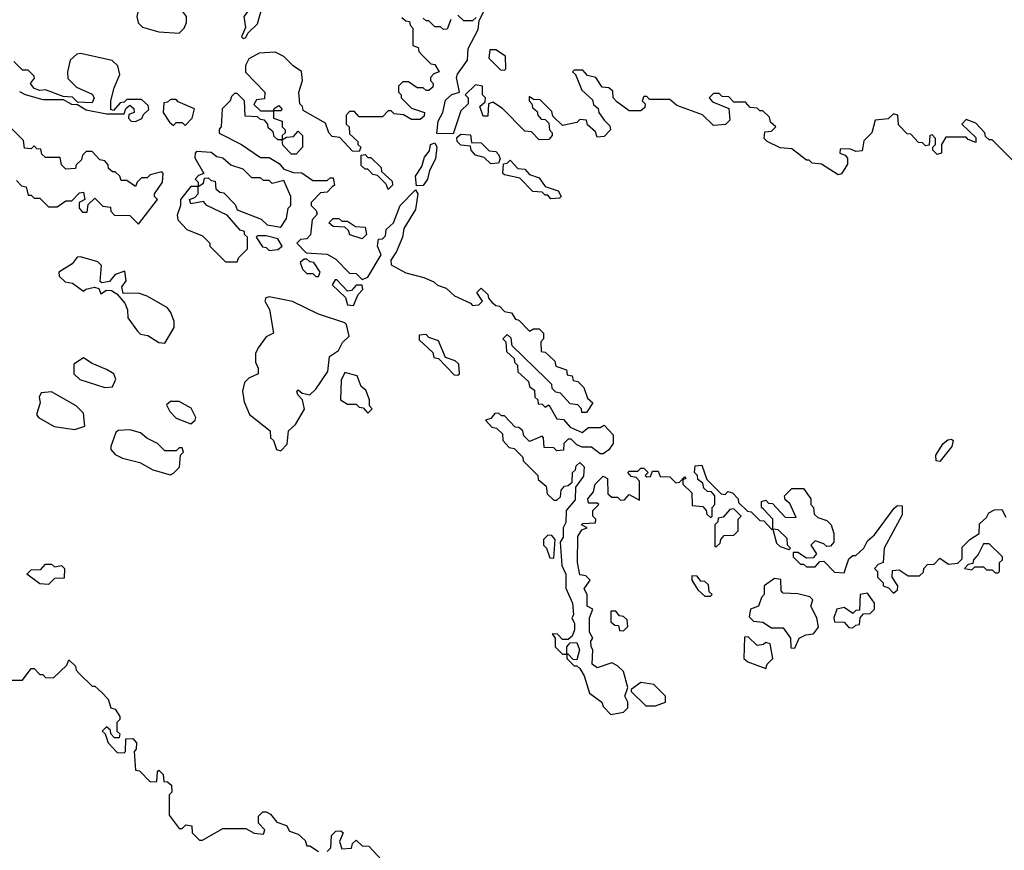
# Model space of a CAD drawing. Extents: x 2737310 to 2869991, y 870230 to 1012730.
# Tile 433 of 479: x 2824406 to 2827797, y 923315 to 926174. Entities that reach past the tile are written whole.
import ezdxf

# ---------------------------------------------------------------- set-up
doc = ezdxf.new("R2010")
doc.units = 0

msp = doc.modelspace()

# ---------------------------------------------------------------- linework, layer by layer
at = {"layer": '0CON02XD'}
for points in [[(2825175, 926110), (2825185, 926112.5), (2825191.7, 926128.3), (2825225, 926160), (2825242.5, 926225), (2825258.8, 926241.2), (2825262.5, 926255), (2825253.3, 926273.3), (2825245, 926277.5), (2825215, 926280), (2825190, 926265), (2825200, 926215), (2825177.5, 926185), (2825183, 926147), (2825170, 926115), (2825175, 926110)], [(2827825, 925690), (2827755, 925760), (2827745, 925760), (2827731.7, 925771.7), (2827730, 925785), (2827698.3, 925818.3), (2827665, 925830), (2827650, 925815), (2827698.3, 925768.3), (2827698.3, 925751.7), (2827671.7, 925761.7), (2827665, 925770), (2827595, 925770), (2827580, 925745), (2827580, 925715), (2827565, 925710), (2827550, 925725), (2827550, 925735), (2827560, 925745), (2827560, 925765), (2827548.3, 925778.3), (2827540, 925775), (2827538.3, 925741.7), (2827525, 925740), (2827515, 925750), (2827501.7, 925751.7), (2827475, 925780), (2827461.7, 925781.7), (2827431.7, 925811.7), (2827430, 925845), (2827415, 925850), (2827397, 925833), (2827351.7, 925828.3), (2827340, 925785), (2827313, 925757), (2827307, 925723), (2827285, 925720), (2827265, 925730), (2827231.7, 925728.3), (2827230, 925715), (2827248.3, 925708.3), (2827257, 925697), (2827257, 925677), (2827236.4, 925643.6), (2827225, 925640), (2827167, 925677), (2827135, 925680), (2827125, 925690), (2827115, 925690), (2827065, 925730), (2827025, 925732.5), (2826980, 925755), (2826970, 925765), (2826971.7, 925788.3), (2826995, 925790), (2827010, 925805), (2826991.7, 925821.7), (2826988.3, 925838.3), (2826965, 925860), (2826955, 925860), (2826945, 925870), (2826921.7, 925871.7), (2826905, 925890), (2826865, 925890), (2826848.3, 925908.3), (2826825, 925910), (2826815, 925920), (2826795, 925920), (2826780, 925905), (2826791.7, 925891.7), (2826848.3, 925868.3), (2826851.7, 925828.3), (2826837, 925813), (2826795, 925810), (2826757, 925847), (2826668.3, 925878.3), (2826645, 925900), (2826575, 925900), (2826565, 925910), (2826555, 925910), (2826550, 925895), (2826560, 925885), (2826558.3, 925871.7), (2826545, 925860), (2826505, 925860), (2826461.7, 925891.7), (2826450, 925905), (2826448.3, 925928.3), (2826435, 925940), (2826411.7, 925941.7), (2826390, 925975), (2826361.7, 925981.7), (2826345, 926000), (2826315, 926000), (2826310, 925995), (2826320, 925985), (2826341.7, 925931.7), (2826378.3, 925898.3), (2826381.7, 925881.7), (2826398.3, 925868.3), (2826400, 925855), (2826418.3, 925828.3), (2826438.3, 925808.3), (2826440, 925795), (2826418.3, 925771.7), (2826395, 925770), (2826388.3, 925788.3), (2826361.7, 925811.7), (2826358.3, 925828.3), (2826335, 925830), (2826325, 925820), (2826275, 925810), (2826241.7, 925841.7), (2826238.3, 925858.3), (2826198.3, 925898.3), (2826175, 925900), (2826160, 925910), (2826160, 925895), (2826170, 925885), (2826171.7, 925871.7), (2826188.3, 925858.3), (2826190, 925845), (2826201.7, 925831.7), (2826215, 925830), (2826228.3, 925818.3), (2826230, 925795), (2826240, 925785), (2826240, 925775), (2826228.3, 925761.7), (2826195, 925760), (2826168.3, 925788.3), (2826145, 925790), (2826068.3, 925868.3), (2826035, 925890), (2826020, 925885), (2826018.3, 925841.7), (2826001.7, 925841.7), (2825990, 925875), (2826008.3, 925891.7), (2826010, 925905), (2826000, 925915), (2826000, 925945), (2825975, 925950), (2825940, 925915), (2825950, 925905), (2825950, 925885), (2825925, 925860), (2825898.3, 925781.7), (2825842.5, 925782.5), (2825846.7, 925825), (2825863.3, 925855), (2825872.3, 925897.7), (2825893.8, 925916.2), (2825920, 925925), (2825910, 925975), (2825913, 925987), (2825947.5, 926035), (2825950, 926075), (2825985, 926140), (2825988.3, 926171.7), (2826031.2, 926258.8)], [(2824955, 926127.5), (2824972.5, 926145), (2824980, 926165), (2824980, 926185), (2824969.3, 926199.3), (2824939.5, 926219.5), (2824855, 926256), (2824835, 926256.2), (2824822.5, 926247.5), (2824808.8, 926185), (2824813.9, 926163.9), (2824828.8, 926148.8), (2824885, 926132.5), (2824955, 926127.5)], [(2825978.3, 926181.7), (2825965, 926170), (2825935, 926170), (2825915, 926190)], [(2825721.7, 926181.7), (2825735, 926170), (2825748.3, 926168.3), (2825750, 926155), (2825760, 926145), (2825760, 926085), (2825778.3, 926078.3), (2825780, 926065), (2825791.7, 926051.7), (2825821.7, 926021.7), (2825835, 926020), (2825850, 925995), (2825831.7, 925988.3), (2825820, 925975), (2825820, 925965), (2825830, 925955), (2825828.3, 925941.7), (2825815, 925930), (2825805, 925930), (2825795, 925940), (2825775, 925940), (2825745, 925960), (2825725, 925960), (2825710, 925945), (2825710, 925925), (2825720, 925915), (2825720, 925905), (2825755, 925870), (2825800, 925855), (2825798.3, 925841.7), (2825785, 925830), (2825755, 925830), (2825727, 925847), (2825695, 925850), (2825685, 925860), (2825675, 925860), (2825655, 925840), (2825575, 925840), (2825558.3, 925858.3), (2825541.7, 925858.3), (2825530, 925845), (2825530, 925815), (2825540, 925805), (2825541.7, 925781.7), (2825570, 925755), (2825570, 925745), (2825580, 925735), (2825575, 925720), (2825551.7, 925721.7), (2825508.3, 925768.3), (2825481.7, 925771.7), (2825470, 925785), (2825458.3, 925818.3), (2825381.7, 925861.7), (2825380, 925875), (2825370, 925885), (2825367.5, 925925), (2825380, 925965), (2825376.4, 925996.4), (2825347.5, 926015), (2825315, 926047.5), (2825285, 926062.5), (2825230.7, 926059.3), (2825195, 926040), (2825183, 926017), (2825183, 925993), (2825250, 925925), (2825248.3, 925901.7), (2825221.7, 925898.3), (2825211.7, 925881.7), (2825235, 925860), (2825280, 925860), (2825281.7, 925868.3), (2825298.3, 925878.3), (2825310, 925865), (2825305, 925860), (2825280, 925860), (2825280, 925835), (2825310, 925825), (2825310, 925805), (2825320, 925795), (2825320, 925785), (2825310, 925775), (2825310, 925760), (2825325, 925770), (2825348.3, 925771.7), (2825365, 925790), (2825380, 925775), (2825380, 925735), (2825358.3, 925711.7), (2825341.7, 925711.7), (2825311.7, 925741.7), (2825310, 925760), (2825295, 925760), (2825281.7, 925771.7), (2825278.3, 925788.3), (2825261.7, 925801.7), (2825260, 925815), (2825248.3, 925828.3), (2825235, 925830), (2825225, 925840), (2825181.7, 925841.7), (2825180, 925895), (2825155, 925920), (2825145, 925920), (2825135, 925910), (2825130, 925895), (2825103, 925867), (2825100, 925805), (2825093, 925797), (2825093, 925783), (2825170, 925745), (2825235, 925700), (2825265, 925700), (2825299.3, 925679.3), (2825315, 925660), (2825348.3, 925648.3), (2825377, 925647), (2825415, 925620), (2825465, 925620), (2825475, 925630), (2825485, 925630), (2825490, 925605), (2825481.7, 925598.3), (2825465, 925580), (2825441.7, 925578.3), (2825410, 925545), (2825410, 925535), (2825427, 925517), (2825430, 925505), (2825412.5, 925485), (2825407, 925433), (2825395, 925420), (2825373, 925417), (2825360, 925405), (2825391.7, 925371.7), (2825465, 925367.5), (2825495, 925350), (2825541.7, 925301.7), (2825565, 925300), (2825585, 925280), (2825605, 925287.5), (2825650, 925365), (2825637.5, 925395), (2825641.7, 925418.3), (2825655, 925420), (2825665, 925430), (2825668.3, 925451.7), (2825692.5, 925475), (2825716, 925534), (2825768.3, 925588.3), (2825776.7, 925575), (2825769.2, 925520.8), (2825728.8, 925455), (2825723.8, 925425), (2825703.9, 925376.1), (2825683.6, 925346.4), (2825685, 925330), (2825735, 925302.5), (2825797, 925287), (2825831.7, 925271.7), (2825845, 925260), (2825875, 925250), (2825903, 925223), (2825958.3, 925198.3), (2825965, 925190), (2825987, 925193), (2826000, 925205), (2825980, 925235), (2825995, 925250), (2826018.3, 925228.3), (2826020, 925215), (2826031.7, 925201.7), (2826045, 925190), (2826058.3, 925188.3), (2826075, 925170), (2826100, 925165), (2826113.3, 925143.3), (2826125, 925140), (2826161.7, 925101.7), (2826175, 925110), (2826195, 925110), (2826210, 925095), (2826210, 925075), (2826200, 925065), (2826201.7, 925031.7), (2826215, 925030), (2826228.3, 925018.3), (2826248.3, 924998.3), (2826251.7, 924981.7), (2826288.3, 924968.3), (2826291.7, 924951.7), (2826308.3, 924948.3), (2826311.7, 924931.7), (2826328.3, 924928.3), (2826348.3, 924908.3), (2826361.7, 924871.7), (2826380, 924855), (2826358.3, 924821.7), (2826341.7, 924821.7), (2826340, 924835), (2826328.3, 924848.3), (2826301.7, 924851.7), (2826268.3, 924888.3), (2826251.7, 924891.7), (2826240, 924905), (2826238.3, 924918.3), (2826218.3, 924938.3)], [(2825890, 926175), (2825878.3, 926141.7), (2825865, 926140), (2825855, 926150), (2825835, 926150), (2825815, 926170), (2825805, 926170), (2825795, 926180)], [(2824805, 925823.3), (2824826.4, 925833.6), (2824831.7, 925848.3), (2824850, 925865), (2824848.3, 925878.3), (2824825, 925900), (2824775, 925900), (2824765, 925890), (2824751.7, 925888.3), (2824728.3, 925861.7), (2824720, 925865), (2824720, 925895), (2824730.7, 925939.3), (2824750, 925985), (2824743.3, 926015), (2824724.2, 926034.2), (2824615, 926058), (2824602.5, 926055), (2824580, 926035), (2824570, 925995), (2824571.7, 925971.7), (2824601.7, 925941.7), (2824655, 925917.5), (2824662.5, 925905), (2824655, 925887.5), (2824605, 925890), (2824587, 925907), (2824555, 925910), (2824495, 925932.5), (2824475, 925930), (2824455, 925937.5), (2824442.5, 925955), (2824456.7, 925973.3), (2824455, 925980), (2824435, 926000), (2824415, 926000), (2824385, 926030)], [(2826075, 926000), (2826080, 926005), (2826078.3, 926048.3), (2826045, 926070), (2826025, 926070), (2826021.7, 926041.7), (2826061.7, 926001.7), (2826075, 926000)], [(2824405, 925927.5), (2824425, 925916.7), (2824485, 925900), (2824555, 925900), (2824583.6, 925883.6), (2824605, 925882.5), (2824635, 925863.3), (2824705, 925850), (2824765, 925850), (2824771.7, 925868.3), (2824785, 925880), (2824798.3, 925868.3), (2824800, 925855), (2824781.7, 925848.3), (2824780, 925835), (2824790, 925825), (2824805, 925823.3)], [(2824975, 925810), (2825000, 925835), (2825007.5, 925867.5), (2824951.7, 925891.7), (2824945, 925900), (2824925, 925900), (2824915, 925890), (2824901.7, 925888.3), (2824900, 925855), (2824921.7, 925821.7), (2824935, 925810), (2824945, 925820), (2824965, 925820), (2824975, 925810)], [(2824395, 925620), (2824411.7, 925601.7), (2824428.3, 925598.3), (2824435, 925570), (2824445, 925570), (2824455, 925560), (2824475, 925560), (2824505, 925530), (2824535, 925530), (2824565, 925550), (2824585, 925550), (2824611.7, 925578.3), (2824625, 925580), (2824630, 925555), (2824610, 925545), (2824610, 925525), (2824621.7, 925511.7), (2824638.3, 925511.7), (2824641.7, 925538.3), (2824665, 925560), (2824691.7, 925531.7), (2824718.3, 925528.3), (2824720, 925515), (2824731.7, 925501.7), (2824785, 925500), (2824815, 925470), (2824880, 925555), (2824870, 925565), (2824870, 925575), (2824897.5, 925615), (2824900, 925645), (2824895, 925650), (2824855, 925640), (2824845, 925630), (2824825, 925630), (2824810, 925615), (2824805, 925600), (2824775, 925620), (2824755, 925620), (2824750, 925635), (2824735, 925650), (2824725, 925650), (2824711.7, 925661.7), (2824710, 925675), (2824698.3, 925688.3), (2824681.7, 925691.7), (2824655, 925720), (2824635, 925720), (2824621.7, 925708.3), (2824618.3, 925691.7), (2824600, 925675), (2824598.3, 925661.7), (2824565, 925660), (2824550, 925675), (2824545, 925700), (2824495, 925700), (2824481.7, 925711.7), (2824478.3, 925728.3), (2824465, 925730), (2824455, 925740), (2824445, 925730), (2824421.7, 925731.7), (2824418.3, 925758.3), (2824378.3, 925798.3)], [(2825772.5, 925602.5), (2825768.8, 925635), (2825790.7, 925669.3), (2825799.3, 925700.7), (2825817, 925723), (2825820, 925745), (2825835, 925750), (2825842.5, 925735), (2825837.5, 925695), (2825816.7, 925655), (2825810, 925625), (2825795, 925603.8), (2825772.5, 925602.5)], [(2826028.3, 925678.3), (2826005, 925700), (2825975, 925707.5), (2825960, 925725), (2825958.3, 925738.3), (2825925, 925742.5), (2825912.5, 925755), (2825911.7, 925768.3), (2825925, 925780), (2825958.3, 925778.3), (2825961.7, 925751.7), (2825995, 925750), (2826022.5, 925722.5), (2826045, 925720), (2826055, 925710), (2826060, 925695), (2826055, 925680), (2826028.3, 925678.3)], [(2825305, 925460), (2825325, 925490), (2825330, 925525), (2825340, 925535), (2825340, 925565), (2825315, 925620), (2825275, 925610), (2825265, 925620), (2825245, 925620), (2825235, 925630), (2825205, 925630), (2825175, 925660), (2825133, 925673), (2825105, 925697.5), (2825085, 925702.5), (2825065, 925717.5), (2825015, 925720), (2825010, 925715), (2825008.3, 925698.3), (2825040, 925645), (2825021.7, 925638.3), (2825010, 925625), (2825020, 925615), (2825020, 925600), (2825038.3, 925611.7), (2825041.7, 925628.3), (2825055, 925630), (2825065, 925620), (2825078.3, 925618.3), (2825081.7, 925591.7), (2825095, 925580), (2825108.3, 925578.3), (2825148.3, 925538.3), (2825155, 925520), (2825237, 925487), (2825258.3, 925468.3), (2825305, 925460)], [(2825675, 925590), (2825668.3, 925608.3), (2825638.3, 925638.3), (2825621.7, 925641.7), (2825605, 925660), (2825595, 925660), (2825581.7, 925671.7), (2825581.7, 925708.3), (2825595, 925710), (2825605, 925700), (2825615, 925700), (2825650, 925665), (2825651.7, 925651.7), (2825688.3, 925618.3), (2825690, 925605), (2825675, 925590)], [(2826235, 925557.5), (2826225, 925570), (2826215, 925570), (2826205, 925580), (2826173, 925583), (2826128.3, 925628.3), (2826075, 925640), (2826070, 925645), (2826071.7, 925678.3), (2826085, 925680), (2826095, 925690), (2826121.7, 925661.7), (2826145, 925660), (2826161.7, 925641.7), (2826195, 925630), (2826215, 925600), (2826260, 925585), (2826270, 925565), (2826265, 925560), (2826235, 925557.5)], [(2825155, 925340), (2825160, 925355), (2825190, 925385), (2825190, 925425), (2825180, 925435), (2825180, 925445), (2825165, 925450), (2825120.7, 925500.7), (2825050, 925535), (2825038.3, 925548.3), (2824995, 925540), (2824990, 925555), (2825008.3, 925561.7), (2825020, 925575), (2825020, 925600), (2824995, 925600), (2824960, 925555), (2824960, 925535), (2824948.3, 925501.7), (2824950, 925485), (2824981.7, 925451.7), (2825035, 925430), (2825060, 925405), (2825060, 925395), (2825115, 925340), (2825155, 925340)], [(2825585, 925420), (2825543, 925433), (2825538.3, 925448.3), (2825525, 925460), (2825485, 925462.5), (2825470, 925475), (2825485, 925490), (2825505, 925490), (2825515, 925480), (2825535, 925480), (2825562.5, 925462.5), (2825595, 925460), (2825600, 925435), (2825585, 925420)], [(2825265, 925380), (2825295, 925382.5), (2825310, 925395), (2825295, 925420), (2825255, 925430), (2825225, 925430), (2825220, 925425), (2825241.7, 925391.7), (2825255, 925390), (2825265, 925380)], [(2824905, 925060), (2824937.5, 925115), (2824937.5, 925135), (2824926.1, 925166.1), (2824915, 925182.5), (2824845, 925222.5), (2824815, 925232.5), (2824761.7, 925231.7), (2824757.5, 925255), (2824772.5, 925275), (2824768.3, 925308.3), (2824735, 925296.7), (2824715, 925272.5), (2824688.3, 925268.3), (2824682.5, 925272.5), (2824687.5, 925327.5), (2824675, 925340), (2824615, 925357.5), (2824603.8, 925356.2), (2824586.4, 925333.6), (2824540, 925305), (2824541.7, 925291.7), (2824561.7, 925271.7), (2824587, 925267), (2824625, 925240), (2824633, 925247), (2824663, 925253), (2824678.3, 925248.3), (2824685, 925230), (2824705, 925242.5), (2824721.7, 925241.7), (2824740, 925230), (2824768.3, 925198.3), (2824777.5, 925175), (2824778.3, 925148.3), (2824811.7, 925101.7), (2824821.7, 925091.7), (2824847, 925087), (2824885, 925062.5), (2824905, 925060)], [(2825435, 925290), (2825440, 925305), (2825418.3, 925338.3), (2825405, 925340), (2825395, 925350), (2825385, 925350), (2825371.7, 925338.3), (2825380, 925315), (2825395, 925300), (2825415, 925300), (2825425, 925290), (2825435, 925290)], [(2825555, 925190), (2825571.7, 925228.3), (2825587.5, 925245), (2825585, 925260), (2825565, 925260), (2825548.3, 925241.7), (2825535, 925240), (2825498.3, 925278.3), (2825491.7, 925278.3), (2825481.7, 925261.7), (2825528.3, 925218.3), (2825535, 925192.5), (2825555, 925190)], [(2825305, 924690), (2825327, 924713), (2825331.7, 924758.3), (2825355, 924780), (2825387, 924833), (2825380, 924865), (2825363, 924883), (2825360, 924895), (2825365, 924900), (2825378.3, 924888.3), (2825405, 924882.5), (2825425, 924902.5), (2825466.7, 924963.3), (2825472.5, 925015), (2825503.3, 925035), (2825517.7, 925062.3), (2825540, 925085), (2825531.2, 925125), (2825525, 925130), (2825435, 925160), (2825345, 925203.8), (2825265, 925220), (2825253.6, 925216.4), (2825250, 925205), (2825266.4, 925176.4), (2825280, 925095), (2825255, 925082.5), (2825227.5, 925045), (2825217.5, 925025), (2825217.5, 924995), (2825227.5, 924975), (2825227.5, 924955), (2825195, 924940), (2825180, 924925), (2825172.5, 924895), (2825178.3, 924858.3), (2825197.5, 924815), (2825268.3, 924758.3), (2825270, 924735), (2825280, 924725), (2825290, 924695), (2825305, 924690)], [(2825915, 924950), (2825920, 924955), (2825918.3, 924988.3), (2825905, 925000), (2825871.7, 925011.7), (2825848.3, 925068.3), (2825815, 925080), (2825805, 925090), (2825781.7, 925088.3), (2825781.7, 925071.7), (2825828.3, 925028.3), (2825831.7, 925011.7), (2825848.3, 925008.3), (2825901.7, 924951.7), (2825915, 924950)], [(2826218.3, 924938.3), (2826101.7, 925051.7), (2826098.3, 925078.3), (2826085, 925090), (2826070, 925075), (2826080, 925065), (2826081.7, 925031.7), (2826108.3, 925008.3), (2826110, 924995), (2826120, 924985), (2826121.7, 924961.7), (2826158.3, 924928.3), (2826161.7, 924911.7), (2826178.3, 924898.3), (2826180, 924875), (2826190, 924865), (2826191.7, 924851.7), (2826205, 924850), (2826215, 924840), (2826228.3, 924848.3), (2826255, 924800), (2826278.3, 924798.3), (2826301.7, 924771.7), (2826343, 924753), (2826365, 924770), (2826405, 924770), (2826418.3, 924778.3), (2826450, 924745), (2826450, 924715), (2826435, 924693.3), (2826415, 924680), (2826405, 924680), (2826375, 924702.5), (2826343, 924703), (2826325, 924710), (2826305, 924730), (2826295, 924730), (2826280, 924715), (2826278.3, 924691.7), (2826255, 924690), (2826245, 924700), (2826211.7, 924701.7), (2826210, 924735), (2826205, 924740), (2826161.7, 924721.7), (2826141.7, 924741.7), (2826138.3, 924758.3), (2826125, 924770), (2826111.7, 924771.7), (2826075, 924810), (2826065, 924810), (2826055, 924820), (2826041.7, 924818.3), (2826028.3, 924801.7), (2826010, 924795), (2826031.7, 924771.7), (2826048.3, 924768.3), (2826068.3, 924748.3), (2826070, 924725), (2826091.7, 924701.7), (2826108.3, 924698.3), (2826138.3, 924668.3), (2826140, 924655), (2826190, 924605), (2826191.7, 924591.7), (2826218.3, 924568.3), (2826221.7, 924541.7), (2826245, 924520), (2826255, 924520), (2826268.3, 924531.7), (2826270, 924555), (2826281.7, 924568.3), (2826295, 924570), (2826308.3, 924581.7), (2826310, 924615), (2826320, 924625), (2826321.7, 924638.3), (2826335, 924650), (2826350, 924635), (2826347, 924603), (2826320, 924565), (2826318.6, 924521.4), (2826287.5, 924485), (2826286.4, 924443.6), (2826277.5, 924425), (2826277, 924393), (2826267.5, 924375), (2826273.3, 924295), (2826286.2, 924265), (2826287, 924217), (2826310, 924165), (2826312.5, 924125), (2826307.5, 924115), (2826316.7, 924095), (2826316.4, 924073.6), (2826308.3, 924051.7), (2826295, 924040), (2826275, 924040), (2826258.3, 924058.3), (2826240, 924060), (2826250, 924045), (2826250, 924015), (2826275, 923990), (2826290, 923990), (2826290, 924015), (2826301.7, 924028.3), (2826325, 924030), (2826333.3, 924005), (2826325, 923970), (2826311.7, 923971.7), (2826295, 923990), (2826290, 923990), (2826290, 923975), (2826315, 923950), (2826325, 923950), (2826335, 923940), (2826350, 923915), (2826367.5, 923855), (2826410, 923825), (2826415, 923810), (2826441.7, 923781.7), (2826485, 923790), (2826500, 923805), (2826500, 923825), (2826490, 923845), (2826500, 923875), (2826485, 923930), (2826465, 923950), (2826445, 923960), (2826395, 923943.3), (2826377.5, 923955), (2826380, 924005), (2826373.3, 924015), (2826372.5, 924035), (2826380, 924045), (2826367.5, 924065), (2826367.5, 924115), (2826380, 924145), (2826360, 924155), (2826360, 924195), (2826350, 924215), (2826370, 924245), (2826355, 924260), (2826335, 924262.5), (2826326.7, 924305), (2826327.5, 924395), (2826341.7, 924418.3), (2826360, 924425), (2826340, 924435), (2826345, 924440), (2826388.3, 924441.7), (2826390, 924455), (2826380, 924465), (2826380, 924485), (2826400, 924505), (2826395, 924510), (2826365, 924510), (2826362.5, 924525), (2826381.7, 924548.3), (2826387.5, 924575), (2826415, 924602.5), (2826430, 924595), (2826431.7, 924541.7), (2826445, 924530), (2826465, 924530), (2826475, 924520), (2826488.3, 924521.7), (2826505, 924540), (2826540, 924520), (2826540, 924585), (2826528.3, 924598.3), (2826511.7, 924601.7), (2826500, 924615), (2826505, 924620), (2826535, 924620), (2826545, 924630), (2826555, 924630), (2826570, 924615), (2826560, 924605), (2826565, 924600), (2826578.3, 924601.7), (2826585, 924620), (2826605, 924620), (2826611.7, 924601.7), (2826645, 924600), (2826665, 924580), (2826678.3, 924581.7), (2826695, 924600), (2826700, 924595), (2826690, 924590), (2826690, 924575), (2826720, 924545), (2826721.7, 924501.7), (2826758.3, 924498.3), (2826770, 924485), (2826771.7, 924471.7), (2826785, 924460), (2826790, 924465), (2826790, 924495), (2826800, 924505), (2826800, 924535), (2826788.3, 924548.3), (2826775, 924550), (2826761.7, 924561.7), (2826758.3, 924578.3), (2826741.7, 924591.7), (2826740, 924605), (2826730, 924615), (2826731.7, 924638.3), (2826755, 924640), (2826771.7, 924591.7), (2826821.7, 924541.7), (2826835, 924540), (2826845, 924550), (2826860, 924545), (2826880, 924525), (2826881.7, 924511.7), (2826911.7, 924481.7), (2826925, 924480), (2826955, 924450), (2826968.3, 924448.3), (2826995, 924420), (2827000, 924420), (2827000, 924455), (2826968.3, 924488.3), (2826960, 924495), (2826960, 924515), (2826975, 924520), (2826985, 924510), (2826998.3, 924508.3), (2827041.7, 924461.7), (2827080, 924460), (2827058.3, 924508.3), (2827041.7, 924521.7), (2827040, 924535), (2827065, 924560), (2827105, 924560), (2827130, 924525), (2827130, 924505), (2827140, 924495), (2827141.7, 924471.7), (2827155, 924460), (2827185, 924450), (2827200, 924435), (2827210, 924405), (2827210, 924375), (2827198.3, 924361.7), (2827185, 924360), (2827175, 924370), (2827145, 924380), (2827130, 924365), (2827150, 924335), (2827138.3, 924321.7), (2827115, 924320), (2827085, 924340), (2827070, 924340), (2827070, 924325), (2827095, 924300), (2827105, 924300), (2827115, 924290), (2827145, 924290), (2827161.7, 924308.3), (2827175, 924310), (2827211.7, 924271.7), (2827245, 924270), (2827261.7, 924318.3), (2827275, 924330), (2827285, 924330), (2827312.5, 924355), (2827325, 924380), (2827349.3, 924400.7), (2827417, 924493), (2827428.3, 924501.7), (2827445, 924500), (2827445, 924470), (2827382.5, 924355), (2827380, 924305), (2827361.7, 924298.3), (2827350, 924285), (2827360, 924275), (2827360, 924255), (2827380, 924235), (2827380, 924225), (2827398.3, 924218.3), (2827415, 924200), (2827428.3, 924211.7), (2827430, 924225), (2827410, 924255), (2827411.7, 924278.3), (2827435, 924280), (2827465, 924260), (2827505, 924260), (2827518.3, 924271.7), (2827520, 924285), (2827531.7, 924298.3), (2827555, 924300), (2827575, 924320), (2827605, 924300), (2827637, 924303), (2827651.7, 924318.3), (2827651.7, 924358.3), (2827677.5, 924385), (2827710, 924405), (2827711.7, 924438.3), (2827735, 924460), (2827743.3, 924476.7), (2827763, 924487), (2827788.3, 924488.3), (2827801.7, 924461.7)], [(2824698.3, 924908.3), (2824725, 924910), (2824737, 924937), (2824730, 924955), (2824705, 924970), (2824655, 924990), (2824625, 925010), (2824591.7, 924988.3), (2824592.5, 924955), (2824612.5, 924935), (2824698.3, 924908.3)], [(2825605, 924820), (2825620, 924835), (2825610, 924845), (2825610, 924865), (2825598.3, 924898.3), (2825581.7, 924911.7), (2825568.3, 924948.3), (2825525, 924960), (2825513, 924933), (2825510, 924865), (2825535, 924850), (2825565, 924850), (2825575, 924840), (2825588.3, 924838.3), (2825605, 924820)], [(2824595, 924763.3), (2824630, 924775), (2824625, 924820), (2824600, 924845), (2824515, 924892.5), (2824480, 924890), (2824472.5, 924875), (2824476.7, 924855), (2824463.8, 924815), (2824470, 924805), (2824524.2, 924774.2), (2824595, 924763.3)], [(2824995, 924783.3), (2825010, 924795), (2825012.5, 924805), (2824996.4, 924836.4), (2824955, 924860), (2824925, 924860), (2824911.7, 924848.3), (2824922.5, 924825), (2824945, 924802.5), (2824995, 924783.3)], [(2824925, 924607.5), (2824935, 924612.5), (2824956.4, 924633.6), (2824960, 924675), (2824970, 924685), (2824965, 924700), (2824955, 924700), (2824945, 924690), (2824905, 924690), (2824880, 924715), (2824843, 924733), (2824821.7, 924751.7), (2824785, 924762.5), (2824745, 924760), (2824737, 924753), (2824720, 924705), (2824720, 924695), (2824735, 924677.5), (2824760, 924665), (2824819.5, 924649.5), (2824864.2, 924624.2), (2824925, 924607.5)], [(2827575, 924653.3), (2827562.5, 924655), (2827561.2, 924675), (2827586.2, 924715), (2827601.7, 924728.3), (2827615, 924730), (2827620, 924725), (2827615.6, 924704.4), (2827575, 924653.3)], [(2826805, 924360), (2826818.3, 924371.7), (2826820, 924385), (2826831.7, 924398.3), (2826865, 924400), (2826880, 924415), (2826880, 924455), (2826890, 924465), (2826865, 924490), (2826851.7, 924488.3), (2826828.3, 924461.7), (2826811.7, 924458.3), (2826810, 924445), (2826800, 924435), (2826800, 924360), (2826805, 924360)], [(2826245, 924320), (2826250, 924385), (2826238.3, 924398.3), (2826225, 924400), (2826210, 924385), (2826210, 924365), (2826220, 924355), (2826231.7, 924321.7), (2826245, 924320)], [(2827055, 924350), (2827060, 924355), (2827050, 924365), (2827048.3, 924388.3), (2827018.3, 924418.3), (2827000, 924420), (2827011.7, 924371.7), (2827025, 924360), (2827055, 924350)], [(2827775, 924270), (2827780, 924275), (2827780, 924305), (2827790, 924315), (2827790, 924325), (2827745, 924370), (2827725, 924370), (2827707, 924333), (2827690, 924315), (2827688.3, 924301.7), (2827671.7, 924298.3), (2827660, 924285), (2827685, 924280), (2827695, 924290), (2827725, 924290), (2827735, 924280), (2827755, 924280), (2827765, 924270), (2827775, 924270)], [(2824505, 924230), (2824475, 924232.5), (2824430, 924265), (2824445, 924280), (2824478.3, 924281.7), (2824495, 924300), (2824515, 924300), (2824525, 924290), (2824550, 924295), (2824560, 924285), (2824558.3, 924251.7), (2824525, 924250), (2824505, 924230)], [(2826785, 924190), (2826790, 924195), (2826780, 924205), (2826778.3, 924228.3), (2826765, 924240), (2826751.7, 924241.7), (2826738.3, 924258.3), (2826720, 924260), (2826720, 924245), (2826741.7, 924211.7), (2826765, 924190), (2826785, 924190)], [(2827075, 924010), (2827090, 924045), (2827113.6, 924056.4), (2827140, 924060), (2827157, 924083), (2827151.2, 924115), (2827130, 924155), (2827137, 924177), (2827127, 924187), (2827085, 924197.5), (2827035, 924200), (2827028.3, 924208.3), (2827027, 924247), (2827005, 924250), (2826970, 924225), (2826970, 924195), (2826960, 924185), (2826950, 924155), (2826922.5, 924145), (2826918.3, 924118.3), (2826933, 924103), (2826965, 924100), (2826995, 924080), (2827035, 924080), (2827060, 924045), (2827061.7, 924011.7), (2827075, 924010)], [(2827275, 924080), (2827285, 924090), (2827298.3, 924091.7), (2827300, 924115), (2827311.7, 924128.3), (2827335, 924130), (2827350, 924145), (2827350, 924165), (2827325, 924200), (2827300, 924195), (2827298.3, 924141.7), (2827285, 924140), (2827275, 924130), (2827245, 924150), (2827220, 924145), (2827210, 924115), (2827211.7, 924101.7), (2827245, 924100), (2827261.7, 924081.7), (2827275, 924080)], [(2826485, 924070), (2826500, 924085), (2826498.3, 924108.3), (2826485, 924120), (2826471.7, 924121.7), (2826458.3, 924138.3), (2826441.7, 924138.3), (2826441.7, 924101.7), (2826455, 924090), (2826468.3, 924088.3), (2826471.7, 924071.7), (2826485, 924070)], [(2826975, 923940), (2826980, 923955), (2827000, 923975), (2826990, 924025), (2826975, 924030), (2826967, 924023), (2826945, 924020), (2826915, 924050), (2826901.7, 924048.3), (2826900, 923975), (2826913, 923963), (2826975, 923940)], [(2824275, 923900), (2824415, 923900), (2824445, 923940), (2824455, 923940), (2824475, 923920), (2824485, 923920), (2824495, 923910), (2824521.7, 923908.3), (2824568.3, 923951.7), (2824575, 923970), (2824598.3, 923948.3), (2824600, 923935), (2824611.7, 923921.7), (2824655, 923880), (2824665, 923880), (2824688.3, 923858.3), (2824710, 923835), (2824720, 923805), (2824735, 923800), (2824750, 923775), (2824750, 923765), (2824740, 923755), (2824740, 923725), (2824750, 923715), (2824748.3, 923701.7), (2824731.7, 923701.7), (2824720, 923715), (2824718.3, 923728.3), (2824705, 923740), (2824690, 923725), (2824700, 923715), (2824710, 923685), (2824741.7, 923651.7), (2824765, 923650), (2824770, 923655), (2824771.7, 923698.3), (2824795, 923700), (2824807.5, 923685), (2824807, 923663), (2824800, 923655), (2824805, 923590), (2824818.3, 923588.3), (2824855, 923550), (2824878.3, 923551.7), (2824880, 923585), (2824885, 923590), (2824900, 923575), (2824901.7, 923551.7), (2824915, 923550), (2824928.3, 923538.3), (2824930, 923515), (2824920, 923505), (2824920, 923435), (2824955, 923390), (2824965, 923390), (2824978.3, 923401.7), (2824998.3, 923398.3), (2825000, 923375), (2825025, 923350), (2825035, 923350), (2825105, 923390), (2825185, 923390), (2825213, 923373), (2825245, 923370), (2825250, 923385), (2825228.3, 923408.3), (2825228.3, 923431.7), (2825243, 923447), (2825255, 923447.5), (2825269.3, 923439.3), (2825291.7, 923411.7), (2825325, 923400), (2825335, 923380), (2825365, 923370), (2825388.3, 923348.3), (2825395, 923330), (2825405, 923330), (2825435, 923310)], [(2826561.7, 923811.7), (2826595, 923812.5), (2826630, 923825), (2826630, 923845), (2826590, 923885), (2826545, 923892.5), (2826511.7, 923868.3), (2826511.7, 923861.7), (2826561.7, 923811.7)], [(2825465, 923310), (2825477, 923323), (2825480, 923365), (2825495, 923380), (2825511.7, 923381.7), (2825520, 923375), (2825507.5, 923345), (2825515, 923320), (2825548.3, 923321.7), (2825551.7, 923338.3), (2825565, 923350), (2825585, 923330), (2825608.3, 923328.3), (2825651.7, 923281.7)]]:
    msp.add_lwpolyline(points, dxfattribs=at)

doc.saveas('drawing.dxf')
